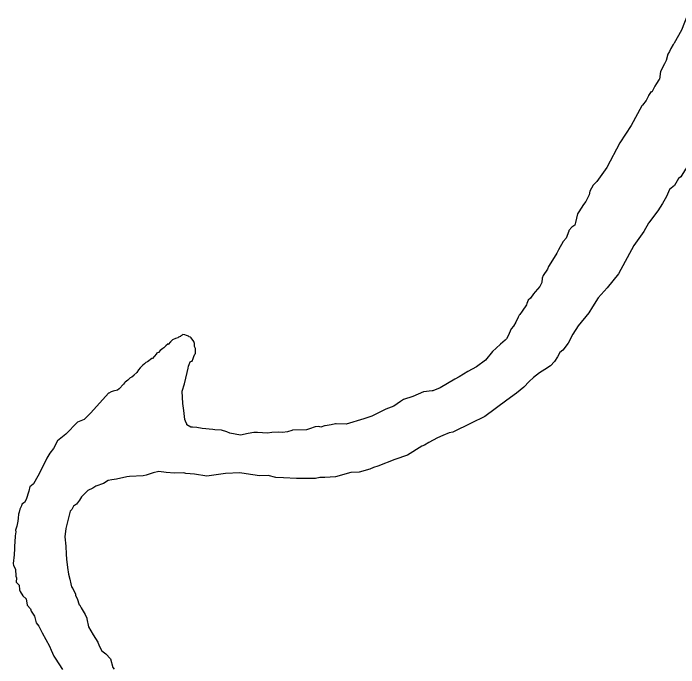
# Model space of a CAD drawing. Extents: x -939622 to -934222, y 1383701 to 1385301.
# Drawn here: x -936025.976 to -936022.793, y 1384147.252 to 1384150.383 of the extents above; entities that cross this region are included whole.
import ezdxf

# ---------------------------------------------------------------- set-up
doc = ezdxf.new("R2010")
doc.units = 0
doc.layers.add('Level 9', color=7, linetype='Continuous')

msp = doc.modelspace()

# ---------------------------------------------------------------- linework, layer by layer
at = {"layer": 'Level 9'}
for points in [[(-936022.748, 1384150.3834), (-936022.7788, 1384150.3035), (-936022.8144, 1384150.2411)], [(-936022.8144, 1384150.2411), (-936022.8165, 1384150.2372), (-936022.8193, 1384150.2341), (-936022.8305, 1384150.2155), (-936022.8358, 1384150.2002), (-936022.8443, 1384150.1878)], [(-936022.8443, 1384150.1878), (-936022.852, 1384150.1573), (-936022.8603, 1384150.1419), (-936022.8797, 1384150.1049), (-936022.8841, 1384150.0685), (-936022.887, 1384150.0654), (-936022.8982, 1384150.0468), (-936022.9066, 1384150.0344), (-936022.9204, 1384150.0067), (-936022.9236, 1384150.0096), (-936022.9378, 1384149.9909), (-936022.9376, 1384149.9879), (-936022.9487, 1384149.9663), (-936022.9658, 1384149.9444), (-936022.9686, 1384149.9413), (-936022.9686, 1384149.9413)], [(-936022.5342, 1384149.9826), (-936022.5401, 1384149.9693), (-936022.5513, 1384149.9508), (-936022.5708, 1384149.9168), (-936022.5908, 1384149.8918), (-936022.6197, 1384149.8664), (-936022.6333, 1384149.8357), (-936022.6705, 1384149.7919), (-936022.6933, 1384149.7637), (-936022.7094, 1384149.7209), (-936022.7265, 1384149.699), (-936022.74, 1384149.6653), (-936022.7598, 1384149.6373), (-936022.7822, 1384149.6002), (-936022.7939, 1384149.5936), (-936022.8134, 1384149.5596), (-936022.8366, 1384149.5405), (-936022.8502, 1384149.5068), (-936022.8697, 1384149.4728), (-936022.8922, 1384149.4386), (-936022.8939, 1384149.4368)], [(-936022.9686, 1384149.9413), (-936023.0194, 1384149.8474), (-936023.0746, 1384149.7636), (-936023.136, 1384149.6453)], [(-936023.136, 1384149.6453), (-936023.184, 1384149.5793), (-936023.1983, 1384149.5636), (-936023.2012, 1384149.5605), (-936023.218, 1384149.5326), (-936023.2202, 1384149.5145), (-936023.2368, 1384149.4836), (-936023.2482, 1384149.468), (-936023.2707, 1384149.4339), (-936023.2763, 1384149.4246), (-936023.2864, 1384149.382), (-936023.2889, 1384149.3698), (-936023.3035, 1384149.3602), (-936023.3178, 1384149.3445), (-936023.3177, 1384149.3414), (-936023.3312, 1384149.3077), (-936023.3456, 1384149.292), (-936023.3678, 1384149.2519), (-936023.3761, 1384149.2364), (-936023.3957, 1384149.2024), (-936023.4153, 1384149.1714), (-936023.4208, 1384149.1592), (-936023.4405, 1384149.1282), (-936023.4459, 1384149.1159), (-936023.448, 1384149.0947), (-936023.4562, 1384149.0763), (-936023.4791, 1384149.0511), (-936023.4877, 1384149.0417), (-936023.5018, 1384149.02), (-936023.5134, 1384149.0105), (-936023.5187, 1384148.9952), (-936023.5215, 1384148.989), (-936023.5411, 1384148.958), (-936023.5524, 1384148.9425), (-936023.5553, 1384148.9393), (-936023.5609, 1384148.93), (-936023.5718, 1384148.9055), (-936023.583, 1384148.8869), (-936023.5945, 1384148.8743), (-936023.608, 1384148.8406), (-936023.6164, 1384148.8252), (-936023.6221, 1384148.8189), (-936023.6453, 1384148.7998), (-936023.6655, 1384148.7808), (-936023.6828, 1384148.765), (-936023.7171, 1384148.7243), (-936023.7607, 1384148.6922), (-936023.8018, 1384148.6693), (-936023.8427, 1384148.6434), (-936023.8633, 1384148.6335), (-936023.9336, 1384148.5912), (-936023.969, 1384148.5776), (-936023.972, 1384148.5774), (-936024.0139, 1384148.5726), (-936024.064, 1384148.5493), (-936024.1084, 1384148.5353), (-936024.123, 1384148.5256), (-936024.1551, 1384148.5031), (-936024.1935, 1384148.4893), (-936024.2317, 1384148.4695), (-936024.2612, 1384148.4562), (-936024.2996, 1384148.4424), (-936024.3827, 1384148.4177), (-936024.4308, 1384148.4185), (-936024.4338, 1384148.4184), (-936024.4547, 1384148.4145), (-936024.4845, 1384148.4101), (-936024.4875, 1384148.41), (-936024.5053, 1384148.4032), (-936024.5144, 1384148.4058), (-936024.5324, 1384148.405), (-936024.559, 1384148.3948), (-936024.5739, 1384148.3911), (-936024.6398, 1384148.3882), (-936024.6428, 1384148.388), (-936024.6636, 1384148.3811), (-936024.6874, 1384148.377), (-936024.7086, 1384148.3791), (-936024.7386, 1384148.3778), (-936024.7594, 1384148.3738), (-936024.8077, 1384148.3777), (-936024.8257, 1384148.3769), (-936024.8525, 1384148.3727), (-936024.8883, 1384148.3651), (-936024.9398, 1384148.3749), (-936024.9551, 1384148.3802), (-936024.9795, 1384148.3882), (-936025.0126, 1384148.3897), (-936025.0217, 1384148.3923), (-936025.073, 1384148.3961), (-936025.0972, 1384148.401), (-936025.1184, 1384148.4031), (-936025.1274, 1384148.4027), (-936025.1459, 1384148.4139), (-936025.146, 1384148.4169), (-936025.1527, 1384148.4317), (-936025.1549, 1384148.4405)], [(-936022.8939, 1384149.4368), (-936022.9354, 1384149.3807)], [(-936022.9354, 1384149.3807), (-936022.9377, 1384149.3794), (-936022.96, 1384149.3392), (-936023.007, 1384149.2727)], [(-936023.007, 1384149.2727), (-936023.0809, 1384149.1373), (-936023.1343, 1384149.0696)], [(-936023.1343, 1384149.0696), (-936023.1771, 1384149.0214), (-936023.2056, 1384148.9787), (-936023.2221, 1384148.9502), (-936023.2733, 1384148.8878), (-936023.299, 1384148.848)], [(-936025.1446, 1384148.6655), (-936025.1399, 1384148.6853), (-936025.1373, 1384148.6944), (-936025.1347, 1384148.7036), (-936025.1292, 1384148.7159), (-936025.1234, 1384148.7191), (-936025.1204, 1384148.7193), (-936025.1149, 1384148.7316), (-936025.1123, 1384148.7407), (-936025.1068, 1384148.753), (-936025.104, 1384148.7561), (-936025.1042, 1384148.7622), (-936025.1044, 1384148.7652), (-936025.105, 1384148.7802), (-936025.1084, 1384148.7891), (-936025.1086, 1384148.7921), (-936025.1091, 1384148.8041), (-936025.1125, 1384148.813), (-936025.1253, 1384148.8305), (-936025.1284, 1384148.8334), (-936025.1346, 1384148.8361), (-936025.1377, 1384148.839), (-936025.1468, 1384148.8416), (-936025.156, 1384148.8442), (-936025.1651, 1384148.8468), (-936025.168, 1384148.8437), (-936025.1738, 1384148.8404), (-936025.1767, 1384148.8373), (-936025.1856, 1384148.8339), (-936025.1884, 1384148.8307), (-936025.2003, 1384148.8272), (-936025.215, 1384148.8205), (-936025.2236, 1384148.8111), (-936025.2351, 1384148.7985), (-936025.2352, 1384148.8015), (-936025.2468, 1384148.792), (-936025.2554, 1384148.7826), (-936025.2613, 1384148.7793), (-936025.2729, 1384148.7697), (-936025.2815, 1384148.7603), (-936025.2903, 1384148.7569), (-936025.2902, 1384148.7539), (-936025.3017, 1384148.7414), (-936025.3103, 1384148.7319), (-936025.3133, 1384148.7318), (-936025.3336, 1384148.7158), (-936025.3425, 1384148.7124), (-936025.3482, 1384148.7062), (-936025.3569, 1384148.6997), (-936025.3627, 1384148.6935), (-936025.3684, 1384148.6872), (-936025.377, 1384148.6778), (-936025.3854, 1384148.6653), (-936025.3999, 1384148.6527), (-936025.3998, 1384148.6496), (-936025.4085, 1384148.6432), (-936025.4174, 1384148.6398), (-936025.4288, 1384148.6273), (-936025.4404, 1384148.6177), (-936025.4433, 1384148.6146), (-936025.449, 1384148.6083), (-936025.4691, 1384148.5863), (-936025.4778, 1384148.5799), (-936025.4987, 1384148.576), (-936025.5076, 1384148.5726), (-936025.5193, 1384148.566), (-936025.5209, 1384148.5651)], [(-936023.299, 1384148.848), (-936023.321, 1384148.8051), (-936023.3465, 1384148.7709), (-936023.3611, 1384148.7612), (-936023.3721, 1384148.7396), (-936023.3862, 1384148.7179), (-936023.4063, 1384148.6959), (-936023.4326, 1384148.6797), (-936023.4589, 1384148.6635), (-936023.488, 1384148.6411), (-936023.5082, 1384148.6221), (-936023.534, 1384148.5939), (-936023.5688, 1384148.5652), (-936023.6148, 1384148.5324)], [(-936025.1549, 1384148.4405), (-936025.1604, 1384148.4833), (-936025.1657, 1384148.5172), (-936025.1675, 1384148.576), (-936025.1568, 1384148.6098), (-936025.1446, 1384148.6655)], [(-936025.5209, 1384148.5651), (-936025.6053, 1384148.4718), (-936025.6369, 1384148.4403), (-936025.6694, 1384148.4268), (-936025.724, 1384148.3702), (-936025.7646, 1384148.3383), (-936025.784, 1384148.3013), (-936025.8011, 1384148.2794), (-936025.815, 1384148.2547), (-936025.8343, 1384148.2147), (-936025.8593, 1384148.1684), (-936025.8787, 1384148.1314), (-936025.8903, 1384148.1218), (-936025.8962, 1384148.1186), (-936025.9012, 1384148.0973), (-936025.9145, 1384148.0575), (-936025.9228, 1384148.0421), (-936025.9345, 1384148.0355), (-936025.9371, 1384148.0264), (-936025.9455, 1384148.011), (-936025.9478, 1384147.9958), (-936025.9504, 1384147.9866), (-936025.9526, 1384147.9685), (-936025.9549, 1384147.9533), (-936025.9599, 1384147.929), (-936025.9651, 1384147.9107), (-936025.9647, 1384147.9017), (-936025.9669, 1384147.8835), (-936025.9666, 1384147.8775), (-936025.9688, 1384147.8593), (-936025.9705, 1384147.8291), (-936025.9702, 1384147.8231), (-936025.9719, 1384147.7929), (-936025.976, 1384147.7506), (-936025.9756, 1384147.7415), (-936025.9658, 1384147.7239), (-936025.9643, 1384147.6908), (-936025.9609, 1384147.6819), (-936025.963, 1384147.6608), (-936025.9473, 1384147.6464), (-936025.9464, 1384147.6254), (-936025.943, 1384147.6165), (-936025.9301, 1384147.596), (-936025.9144, 1384147.5816), (-936025.9101, 1384147.5517), (-936025.8943, 1384147.5343), (-936025.8908, 1384147.5224), (-936025.8747, 1384147.499), (-936025.8672, 1384147.4662), (-936025.8546, 1384147.4517), (-936025.8381, 1384147.4193), (-936025.8022, 1384147.3546), (-936025.7954, 1384147.3369), (-936025.782, 1384147.3073), (-936025.7756, 1384147.2986), (-936025.7401, 1384147.2429)], [(-936023.6148, 1384148.5324), (-936023.7206, 1384148.4548), (-936023.7847, 1384148.4227), (-936023.8724, 1384148.3788)], [(-936023.8724, 1384148.3788), (-936023.891, 1384148.3762), (-936023.9204, 1384148.3629), (-936023.947, 1384148.3526), (-936023.9881, 1384148.3297), (-936024.0086, 1384148.3168), (-936024.0219, 1384148.3128)], [(-936024.0219, 1384148.3128), (-936024.0894, 1384148.2695), (-936024.15, 1384148.2481), (-936024.232, 1384148.216), (-936024.2534, 1384148.2109)], [(-936024.9613, 1384148.1811), (-936025.0508, 1384148.1681), (-936025.1084, 1384148.1776), (-936025.1506, 1384148.1818), (-936025.1598, 1384148.1844), (-936025.2047, 1384148.1824), (-936025.244, 1384148.1867), (-936025.2803, 1384148.1911), (-936025.307, 1384148.1839), (-936025.3396, 1384148.1734), (-936025.3545, 1384148.1697), (-936025.4204, 1384148.1668), (-936025.4324, 1384148.1663), (-936025.483, 1384148.155), (-936025.5039, 1384148.151), (-936025.5218, 1384148.1472), (-936025.5452, 1384148.1341), (-936025.5807, 1384148.1205), (-936025.5953, 1384148.1108), (-936025.6189, 1384148.1007), (-936025.6505, 1384148.0692), (-936025.6589, 1384148.0538), (-936025.6731, 1384148.0351), (-936025.6877, 1384148.0254), (-936025.696, 1384148.01), (-936025.7046, 1384148.0006), (-936025.725, 1384147.9183), (-936025.7292, 1384147.879), (-936025.7242, 1384147.834), (-936025.7225, 1384147.7949), (-936025.7214, 1384147.7709), (-936025.7167, 1384147.7319), (-936025.7122, 1384147.699), (-936025.7052, 1384147.6752), (-936025.7013, 1384147.6543), (-936025.6976, 1384147.6394), (-936025.6912, 1384147.6307), (-936025.678, 1384147.6041), (-936025.6777, 1384147.5981), (-936025.6711, 1384147.5834), (-936025.6607, 1384147.5537), (-936025.6576, 1384147.5508), (-936025.6511, 1384147.5391), (-936025.6316, 1384147.5068), (-936025.6248, 1384147.489), (-936025.6247, 1384147.486), (-936025.6169, 1384147.4472), (-936025.5942, 1384147.409), (-936025.5716, 1384147.3739), (-936025.5648, 1384147.3561), (-936025.5517, 1384147.3326), (-936025.5331, 1384147.3184), (-936025.511, 1384147.2953), (-936025.5002, 1384147.2536), (-936025.4938, 1384147.2448)], [(-936024.2534, 1384148.2109), (-936024.271, 1384148.2027), (-936024.3214, 1384148.1884), (-936024.3604, 1384148.1867), (-936024.4346, 1384148.1653), (-936024.4856, 1384148.1631), (-936024.5096, 1384148.162), (-936024.5305, 1384148.1581), (-936024.6206, 1384148.1571), (-936024.6838, 1384148.1603), (-936024.72, 1384148.1617), (-936024.7565, 1384148.1721), (-936024.7985, 1384148.1703), (-936024.862, 1384148.1795), (-936024.8923, 1384148.1842), (-936024.9613, 1384148.1811)]]:
    msp.add_lwpolyline(points, dxfattribs=at)

doc.saveas('drawing.dxf')
